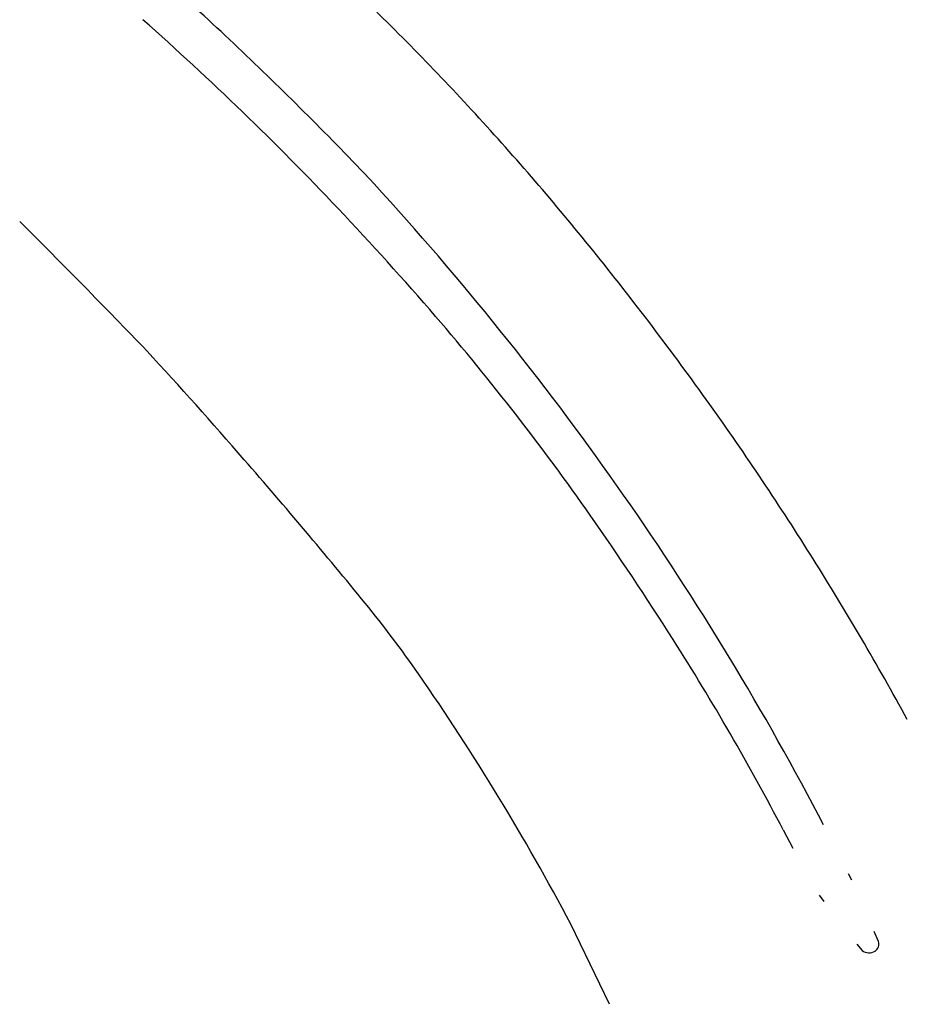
# Model space of a CAD drawing. Extents: x 148869 to 161638, y 453607 to 469810.
# Tile 1004 of 1056: x 159141.534 to 159142.022, y 459859.97 to 459860.511. Entities that reach past the tile are written whole.
import ezdxf

# ---------------------------------------------------------------- set-up
doc = ezdxf.new("R2010")
doc.units = 0
doc.layers.add('LKI_V01_KANTRIJWEG', color=252, linetype='CONTINUOUS')

msp = doc.modelspace()

# ---------------------------------------------------------------- linework, layer by layer
at = {"layer": 'LKI_V01_KANTRIJWEG'}
for p, q in [((159141.7287948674, 459860.4203805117), (159141.7234948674, 459860.4260505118)), ((159141.7287948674, 459860.4203805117), (159141.7234948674, 459860.4260505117)), ((159141.9759748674, 459860.0682005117), (159141.9731548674, 459860.0735105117)), ((159141.9759748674, 459860.0682005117), (159141.9731548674, 459860.0735105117)), ((159141.9537648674, 459860.0653305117), (159141.9589948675, 459860.0553105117)), ((159141.9537648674, 459860.0653305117), (159141.9589948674, 459860.0553105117)), ((159141.9915348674, 459860.0376905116), (159141.9896648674, 459860.0411705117)), ((159141.9915348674, 459860.0376905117), (159141.9896648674, 459860.0411705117)), ((159141.9734548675, 459860.0295005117), (159141.9760648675, 459860.0260805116)), ((159141.9734548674, 459860.0295005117), (159141.9760648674, 459860.0260805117)), ((159141.8582148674, 459859.9695405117), (159141.8369548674, 459860.0136205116)), ((159141.8582148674, 459859.9695405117), (159141.8369548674, 459860.0136205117)), ((159142.0061348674, 459860.0040205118), (159142.0036748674, 459860.0095505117)), ((159142.0061348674, 459860.0040205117), (159142.0036748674, 459860.0095505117)), ((159141.9942148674, 459860.0025705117), (159141.9971348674, 459859.9991805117)), ((159141.9942148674, 459860.0025705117), (159141.9971348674, 459859.9991805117))]:
    msp.add_line(p, q, dxfattribs=at)
for centre, radius, start, end in [((159140.3135900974, 459859.0787046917), 1.950238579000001, 46.67838457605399, 49.65644186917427), ((159140.3135900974, 459859.0787046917), 1.950238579, 46.67838457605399, 49.65644187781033), ((159140.6668121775, 459859.4319055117), 1.517824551, 42.57621141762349, 46.26164181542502), ((159140.6668121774, 459859.4319055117), 1.517824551, 42.57621141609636, 46.26164180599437), ((159140.5153217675, 459859.2787916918), 1.64237285, 45.9861740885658, 48.59244439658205), ((159140.5153217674, 459859.2787916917), 1.64237285, 45.98617407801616, 48.5924443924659), ((159140.3252972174, 459859.0922808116), 1.932329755, 43.64904484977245, 46.65474124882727), ((159140.3252972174, 459859.0922808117), 1.932329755, 43.64904486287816, 46.65474124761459), ((159140.5142403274, 459859.2771894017), 1.644276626, 43.39468515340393, 45.99786763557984), ((159140.5142403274, 459859.2771894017), 1.644276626, 43.3946851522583, 45.99786762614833), ((159140.6474452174, 459859.4138048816), 1.54433232, 38.91868923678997, 42.58458873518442), ((159140.6474452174, 459859.4138048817), 1.54433232, 38.91868925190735, 42.5845887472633), ((159140.5126376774, 459859.3041252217), 1.650776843, 27.77979557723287, 42.54740598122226), ((159140.5126376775, 459859.3041252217), 1.650776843, 27.77979556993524, 42.54740597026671), ((159140.4167067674, 459859.1849621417), 1.778510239, 40.81801000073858, 43.39495445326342), ((159140.4167067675, 459859.1849621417), 1.778510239, 40.81801000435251, 43.39495444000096), ((159138.6877528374, 459857.5287011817), 4.04268845, 43.83417916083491, 45.24780804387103), ((159138.6877528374, 459857.5287011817), 4.04268845, 43.83417914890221, 45.24780804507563), ((159140.4585149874, 459859.2614442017), 1.787042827, 35.50217613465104, 38.91398505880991), ((159140.4585149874, 459859.2614442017), 1.787042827, 35.50217614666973, 38.91398506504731), ((159140.7333214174, 459859.4583704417), 1.360183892, 37.85513134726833, 40.81991793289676), ((159140.7333214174, 459859.4583704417), 1.360183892, 37.85513134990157, 40.81991792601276), ((159139.6391431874, 459858.5142011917), 2.674379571, 41.00222727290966, 42.72049563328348), ((159139.6391431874, 459858.5142011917), 2.674379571, 41.00222726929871, 42.72049564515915), ((159140.5201342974, 459859.3051345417), 1.711506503, 32.08513625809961, 35.50942052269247), ((159140.5201342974, 459859.3051345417), 1.711506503, 32.08513625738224, 35.50942050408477), ((159140.7701455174, 459859.4863393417), 1.313945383, 34.91184357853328, 37.87756547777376), ((159140.7701455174, 459859.4863393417), 1.313945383, 34.91184358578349, 37.87756547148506), ((159139.1289890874, 459858.0700857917), 3.350763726, 39.24489176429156, 41.01010393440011), ((159139.1289890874, 459858.0700857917), 3.350763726, 39.24489177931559, 41.01010393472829), ((159140.2963604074, 459859.1542872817), 1.892503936, 32.45699158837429, 34.94633700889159), ((159140.2963604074, 459859.1542872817), 1.892503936, 32.45699157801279, 34.94633701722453), ((159140.5334194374, 459859.3121297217), 1.696535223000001, 28.66861413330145, 32.12330054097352), ((159140.5334194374, 459859.3121297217), 1.696535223, 28.66861412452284, 32.12330055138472), ((159141.1425308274, 459859.7200069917), 0.7475886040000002, 35.22713740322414, 38.94290008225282), ((159141.1425308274, 459859.7200069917), 0.747588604, 35.22713738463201, 38.9429000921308), ((159140.7018576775, 459859.4111184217), 1.412515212, 30.0419045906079, 32.49366223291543), ((159140.7018576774, 459859.4111184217), 1.412515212, 30.04190459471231, 32.49366222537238), ((159140.6259920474, 459859.3706585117), 1.371103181, 31.33363837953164, 34.70157744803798), ((159140.6259920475, 459859.3706585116), 1.371103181, 31.33363838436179, 34.701577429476), ((159140.6626098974, 459859.3888857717), 1.457620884, 27.65034433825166, 30.02607006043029), ((159140.6626098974, 459859.3888857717), 1.457620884, 27.6503443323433, 30.0260700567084), ((159140.6336629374, 459859.3756835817), 1.361937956, 27.93073425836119, 31.32088449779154), ((159140.6336629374, 459859.3756835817), 1.361937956, 27.93073427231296, 31.32088448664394), ((159142.0017744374, 459860.0026802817), 0.004561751, 340.1394925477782, 17.08543299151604), ((159142.0017744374, 459860.0026802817), 0.004561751, 340.1394925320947, 17.08543299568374), ((159142.0009361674, 459860.0037360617), 0.005933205, 230.1572743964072, 267.0891539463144), ((159142.0009361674, 459860.0037360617), 0.005933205, 230.1572743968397, 267.0891539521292), ((159142.0009818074, 459860.0036395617), 0.005839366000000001, 266.5938232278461, 304.2100710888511), ((159142.0009818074, 459860.0036395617), 0.005839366, 266.5938232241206, 304.2100710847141), ((159142.0017426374, 459860.0026256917), 0.004573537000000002, 303.4688423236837, 340.9180686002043), ((159142.0017426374, 459860.0026256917), 0.004573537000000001, 303.4688423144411, 340.9180685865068)]:
    msp.add_arc(centre, radius, start, end, dxfattribs=at)

doc.saveas('drawing.dxf')
